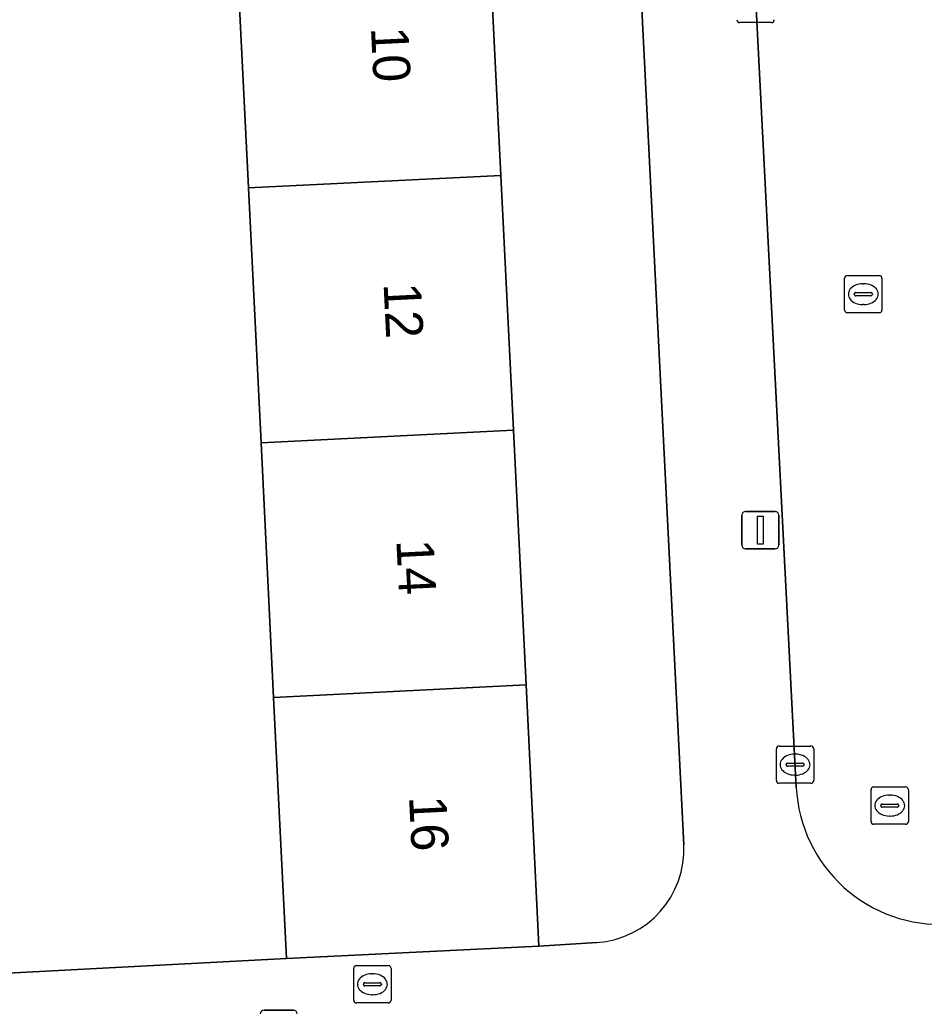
# Model space of a CAD drawing. Extents: x 161084 to 161928, y 385354 to 386522.
# Drawn here: x 161657.34 to 161681.58, y 385911.78 to 385938.31 of the extents above; entities that cross this region are included whole.
import ezdxf

# ---------------------------------------------------------------- set-up
doc = ezdxf.new("R2010")
doc.units = 0
for name, color, linetype in [('IMGEO_Erf', 7, 'Continuous'), ('IMGEO_Kolk', 7, 'Continuous'), ('IMGEO_Lichtmast', 7, 'Continuous'), ('IMGEO_Muur', 7, 'Continuous'), ('IMGEO_Pand', 7, 'Continuous'), ('IMGEO_Pand_nummerreeks', 7, 'Continuous'), ('IMGEO_Rijbaan_lokaal_open', 7, 'Continuous'), ('IMGEO_Rioolput', 7, 'Continuous'), ('IMGEO_Voetpad_open', 7, 'Continuous')]:
    doc.layers.add(name, color=color, linetype=linetype)

msp = doc.modelspace()

# ---------------------------------------------------------------- linework, layer by layer
at = {"layer": 'IMGEO_Erf'}
for points in [[(161672.499, 385968.636), (161668.531, 385968.445), (161668.878, 385961.444), (161669.216, 385954.619), (161669.555, 385947.793), (161669.893, 385940.968), (161670.231, 385934.142), (161670.57, 385927.316), (161670.908, 385920.491), (161671.255, 385913.492), (161672.806, 385913.589)], [(161675.136, 385916.21), (161672.499, 385968.636)], [(161651.6, 385943.256), (161651.936, 385936.798), (161654.547, 385936.919), (161654.715, 385933.371), (161654.888, 385929.729), (161652.276, 385929.605), (161652.613, 385923.147), (161655.224, 385923.268), (161655.392, 385919.72), (161655.565, 385916.078), (161652.953, 385915.954), (161653.113, 385912.563), (161664.493, 385913.157), (161664.146, 385920.155), (161663.808, 385926.98), (161663.469, 385933.806), (161663.131, 385940.632)]]:
    msp.add_lwpolyline(points, dxfattribs=at)
msp.add_arc((161672.633, 385916.089), 2.506, 273.9529, 2.7746, dxfattribs=at)
at = {"layer": 'IMGEO_Kolk'}
for p, q in [((161677.486, 385938.237), (161676.634, 385938.237)), ((161677.615, 385917.928), (161677.615, 385918.78)), ((161677.69, 385918.854), (161678.542, 385918.854)), ((161678.616, 385918.78), (161678.616, 385917.928)), ((161677.917, 385918.397), (161678.315, 385918.397)), ((161678.103, 385918.634), (161678.128, 385918.634)), ((161677.874, 385918.348), (161677.874, 385918.36)), ((161678.312, 385918.311), (161677.914, 385918.311)), ((161678.358, 385918.36), (161678.358, 385918.348)), ((161678.126, 385918.074), (161678.101, 385918.074)), ((161678.542, 385917.854), (161677.69, 385917.854)), ((161666.29, 385912.044), (161666.29, 385912.896)), ((161666.365, 385912.97), (161667.217, 385912.97)), ((161667.291, 385912.896), (161667.291, 385912.044)), ((161666.778, 385912.75), (161666.803, 385912.75)), ((161666.549, 385912.464), (161666.549, 385912.476)), ((161666.987, 385912.427), (161666.589, 385912.427)), ((161666.592, 385912.513), (161666.99, 385912.513)), ((161667.033, 385912.476), (161667.033, 385912.464)), ((161666.801, 385912.19), (161666.776, 385912.19)), ((161667.217, 385911.97), (161666.365, 385911.97))]:
    msp.add_line(p, q, dxfattribs=at)
for points in [[(161677.486, 385938.237), (161676.634, 385938.237)], [(161677.615, 385917.928), (161677.615, 385918.78)], [(161677.69, 385918.854), (161678.542, 385918.854)], [(161678.616, 385918.78), (161678.616, 385917.928)], [(161678.542, 385917.854), (161677.69, 385917.854)], [(161666.29, 385912.044), (161666.29, 385912.896)], [(161666.365, 385912.97), (161667.217, 385912.97)], [(161667.291, 385912.896), (161667.291, 385912.044)], [(161667.217, 385911.97), (161666.365, 385911.97)]]:
    msp.add_lwpolyline(points, dxfattribs=at)
for centre, radius, start, end in [((161676.636, 385938.313), 0.0765, 181.552, 268.448), ((161676.636, 385938.313), 0.0765, 181.552, 268.448), ((161677.484, 385938.313), 0.0765, 271.552, 358.448), ((161677.484, 385938.313), 0.0765, 271.552, 358.448), ((161677.692, 385918.778), 0.0765, 91.552, 178.448), ((161677.692, 385918.778), 0.0765, 91.552, 178.448), ((161678.54, 385918.778), 0.0765, 1.552, 88.448), ((161678.54, 385918.778), 0.0765, 1.552, 88.448), ((161677.914, 385918.357), 0.0403, 85.8775, 175.7526), ((161678.319, 385918.359), 0.0386, 1.7309, 96.639), ((161677.911, 385918.347), 0.0366, 178.938, 274.7102), ((161678.315, 385918.354), 0.043, 264.8664, 352.4533), ((161677.692, 385917.93), 0.0765, 181.552, 268.448), ((161677.692, 385917.93), 0.0765, 181.552, 268.448), ((161678.54, 385917.93), 0.0765, 271.552, 358.448), ((161678.54, 385917.93), 0.0765, 271.552, 358.448), ((161666.367, 385912.894), 0.0765, 91.552, 178.448), ((161666.367, 385912.894), 0.0765, 91.552, 178.448), ((161667.215, 385912.894), 0.0765, 1.552, 88.448), ((161667.215, 385912.894), 0.0765, 1.552, 88.448), ((161666.589, 385912.473), 0.0403, 85.8775, 175.7526), ((161666.586, 385912.463), 0.0366, 178.938, 274.7102), ((161666.99, 385912.47), 0.043, 264.8664, 352.4533), ((161666.994, 385912.475), 0.0386, 1.7309, 96.639), ((161666.367, 385912.046), 0.0765, 181.552, 268.448), ((161666.367, 385912.046), 0.0765, 181.552, 268.448), ((161667.215, 385912.046), 0.0765, 271.552, 358.448), ((161667.215, 385912.046), 0.0765, 271.552, 358.448)]:
    msp.add_arc(centre, radius, start, end, dxfattribs=at)
for centre, major_axis, ratio, start_param, end_param in [((161678.102, 385918.354), (-0.387, 0.002), 0.722429, 4.712389, 7.853982), ((161678.127, 385918.354), (-0.39, 0.002), 0.717154, 1.570796, 4.712389), ((161666.777, 385912.47), (-0.387, 0.002), 0.722429, 4.712389, 7.853982), ((161666.802, 385912.47), (-0.39, 0.002), 0.717154, 1.570796, 4.712389)]:
    msp.add_ellipse(centre, major_axis=major_axis, ratio=ratio, start_param=start_param, end_param=end_param, dxfattribs=at)
at = {"layer": 'IMGEO_Lichtmast'}
for p, q in [((161676.692, 385924.236), (161676.692, 385925.036)), ((161676.692, 385925.036), (161676.692, 385924.236)), ((161676.792, 385925.136), (161677.582, 385925.136)), ((161677.582, 385925.136), (161676.792, 385925.136)), ((161677.682, 385925.036), (161677.682, 385924.236)), ((161677.682, 385924.236), (161677.682, 385925.036)), ((161677.582, 385924.136), (161676.792, 385924.136)), ((161676.792, 385924.136), (161677.582, 385924.136)), ((161663.888, 385911.776), (161664.678, 385911.776)), ((161664.678, 385911.776), (161663.888, 385911.776))]:
    msp.add_line(p, q, dxfattribs=at)
msp.add_lwpolyline([(161677.112, 385925.011), (161677.262, 385925.011), (161677.262, 385924.261), (161677.112, 385924.261), (161677.112, 385925.011)], dxfattribs=at)
for centre, start, end in [((161676.792, 385925.036), 90, 180), ((161676.792, 385925.036), 90, 180), ((161677.582, 385925.036), 0, 90), ((161677.582, 385925.036), 360, 90), ((161676.792, 385924.236), 180, 270), ((161676.792, 385924.236), 180, 270), ((161677.582, 385924.236), 270, 0), ((161677.582, 385924.236), 270, 0), ((161663.888, 385911.676), 90, 180), ((161663.888, 385911.676), 90, 180), ((161664.678, 385911.676), 0, 90), ((161664.678, 385911.676), 360, 90)]:
    msp.add_arc(centre, 0.1, start, end, dxfattribs=at)
at = {"layer": 'IMGEO_Muur'}
msp.add_lwpolyline([(161653.113, 385912.563), (161664.493, 385913.157)], dxfattribs=at)
at = {"layer": 'IMGEO_Pand'}
for points in [[(161663.131, 385940.632), (161663.469, 385933.806), (161670.231, 385934.142), (161669.893, 385940.968)], [(161670.57, 385927.316), (161670.231, 385934.142), (161663.469, 385933.806), (161663.808, 385926.98)], [(161670.908, 385920.491), (161670.57, 385927.316), (161663.808, 385926.98), (161664.146, 385920.155)], [(161671.255, 385913.492), (161670.908, 385920.491), (161664.146, 385920.155), (161664.493, 385913.157)]]:
    msp.add_lwpolyline(points, close=True, dxfattribs=at)
at = {"layer": 'IMGEO_Rijbaan_lokaal_open'}
msp.add_lwpolyline([(161673.954, 385999.484), (161674.147, 385995.682), (161678.148, 385917.743)], dxfattribs=at)
msp.add_arc((161682.013, 385917.944), 3.87, 182.9712, 273.1367, dxfattribs=at)
at = {"layer": 'IMGEO_Rioolput'}
for p, q in [((161679.519, 385931.461), (161680.371, 385931.461)), ((161679.444, 385930.535), (161679.444, 385931.387)), ((161679.932, 385931.241), (161679.957, 385931.241)), ((161680.445, 385931.387), (161680.445, 385930.535)), ((161679.703, 385930.955), (161679.703, 385930.967)), ((161680.141, 385930.918), (161679.743, 385930.918)), ((161679.746, 385931.004), (161680.144, 385931.004)), ((161680.187, 385930.967), (161680.187, 385930.955)), ((161679.955, 385930.681), (161679.93, 385930.681)), ((161680.371, 385930.461), (161679.519, 385930.461)), ((161680.152, 385916.831), (161680.152, 385917.683)), ((161680.227, 385917.757), (161681.079, 385917.757)), ((161681.153, 385917.683), (161681.153, 385916.831)), ((161680.64, 385917.537), (161680.665, 385917.537)), ((161680.411, 385917.251), (161680.411, 385917.263)), ((161680.849, 385917.214), (161680.451, 385917.214)), ((161680.454, 385917.3), (161680.852, 385917.3)), ((161680.895, 385917.263), (161680.895, 385917.251)), ((161680.663, 385916.977), (161680.638, 385916.977)), ((161681.079, 385916.757), (161680.227, 385916.757))]:
    msp.add_line(p, q, dxfattribs=at)
for points in [[(161679.519, 385931.461), (161680.371, 385931.461)], [(161679.444, 385930.535), (161679.444, 385931.387)], [(161680.445, 385931.387), (161680.445, 385930.535)], [(161680.371, 385930.461), (161679.519, 385930.461)], [(161680.152, 385916.831), (161680.152, 385917.683)], [(161680.227, 385917.757), (161681.079, 385917.757)], [(161681.153, 385917.683), (161681.153, 385916.831)], [(161681.079, 385916.757), (161680.227, 385916.757)]]:
    msp.add_lwpolyline(points, dxfattribs=at)
for centre, radius, start, end in [((161679.521, 385931.385), 0.0765, 91.552, 178.448), ((161679.521, 385931.385), 0.0765, 91.552, 178.448), ((161680.369, 385931.385), 0.0765, 1.552, 88.448), ((161680.369, 385931.385), 0.0765, 1.552, 88.448), ((161679.743, 385930.964), 0.0403, 85.8775, 175.7526), ((161679.74, 385930.954), 0.0366, 178.938, 274.7102), ((161680.144, 385930.961), 0.043, 264.8664, 352.4533), ((161680.148, 385930.966), 0.0386, 1.7309, 96.639), ((161679.521, 385930.537), 0.0765, 181.552, 268.448), ((161679.521, 385930.537), 0.0765, 181.552, 268.448), ((161680.369, 385930.537), 0.0765, 271.552, 358.448), ((161680.369, 385930.537), 0.0765, 271.552, 358.448), ((161680.229, 385917.681), 0.0765, 91.552, 178.448), ((161680.229, 385917.681), 0.0765, 91.552, 178.448), ((161681.077, 385917.681), 0.0765, 1.552, 88.448), ((161681.077, 385917.681), 0.0765, 1.552, 88.448), ((161680.451, 385917.26), 0.0403, 85.8775, 175.7526), ((161680.448, 385917.25), 0.0366, 178.938, 274.7102), ((161680.852, 385917.257), 0.043, 264.8664, 352.4533), ((161680.856, 385917.262), 0.0386, 1.7309, 96.639), ((161680.229, 385916.833), 0.0765, 181.552, 268.448), ((161680.229, 385916.833), 0.0765, 181.552, 268.448), ((161681.077, 385916.833), 0.0765, 271.552, 358.448), ((161681.077, 385916.833), 0.0765, 271.552, 358.448)]:
    msp.add_arc(centre, radius, start, end, dxfattribs=at)
for centre, major_axis, ratio, start_param, end_param in [((161679.931, 385930.961), (-0.387, 0.002), 0.722429, 4.712389, 7.853982), ((161679.956, 385930.961), (-0.39, 0.002), 0.717154, 1.570796, 4.712389), ((161680.639, 385917.257), (-0.387, 0.002), 0.722429, 4.712389, 7.853982), ((161680.664, 385917.257), (-0.39, 0.002), 0.717154, 1.570796, 4.712389)]:
    msp.add_ellipse(centre, major_axis=major_axis, ratio=ratio, start_param=start_param, end_param=end_param, dxfattribs=at)
at = {"layer": 'IMGEO_Voetpad_open'}
for points in [[(161678.148, 385917.743), (161674.147, 385995.682), (161668.817, 385995.372), (161668.766, 385995.363)], [(161671.268, 385993.107), (161672.13, 385975.961), (161672.362, 385971.354), (161672.422, 385970.17), (161672.499, 385968.636), (161675.136, 385916.21)], [(161672.806, 385913.589), (161671.255, 385913.492), (161664.493, 385913.157), (161653.113, 385912.563), (161651.628, 385912.485), (161640.157, 385911.886), (161633.405, 385911.544), (161629.443, 385911.3), (161629.769, 385904.569), (161629.78, 385904.517)]]:
    msp.add_lwpolyline(points, dxfattribs=at)
for centre, radius, start, end in [((161682.013, 385917.944), 3.87, 182.9712, 273.1367), ((161672.633, 385916.089), 2.506, 273.9529, 2.7746)]:
    msp.add_arc(centre, radius, start, end, dxfattribs=at)

# ---------------------------------------------------------------- texts
at = {"layer": 'IMGEO_Pand_nummerreeks'}
for s, p in [('10', (161666.751, 385938.103)), ('12', (161667.09, 385931.24)), ('14', (161667.432, 385924.368)), ('16', (161667.772, 385917.499))]:
    msp.add_text(s, height=1, rotation=272.8378, dxfattribs=at).set_placement(p)

doc.saveas('drawing.dxf')
